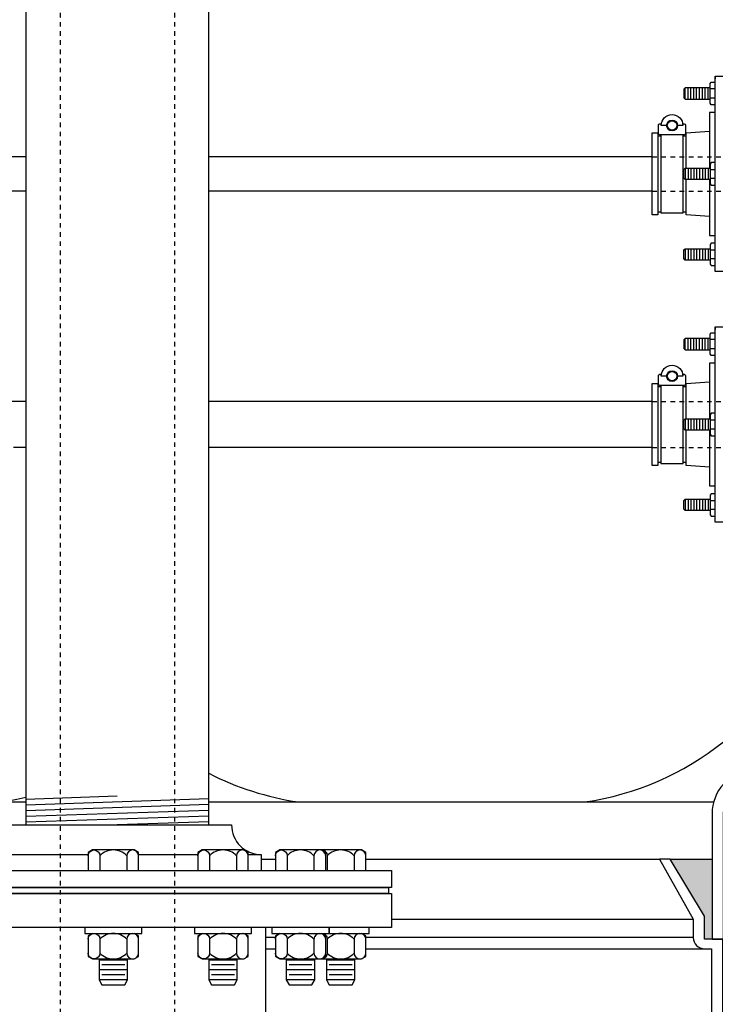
# Model space of a CAD drawing. Extents: x -169 to 6736, y -208 to 3022.
# Tile 499 of 656: x 5968 to 5983, y 355 to 376. Entities that reach past the tile are written whole.
import ezdxf

# ---------------------------------------------------------------- set-up
doc = ezdxf.new("R2010")
doc.units = 0
doc.header["$MEASUREMENT"] = 0
doc.header["$PDSIZE"] = 1
doc.linetypes.add('HIDDEN5', pattern=[0.05, 0.025, -0.025])
doc.layers.get('DEFPOINTS').update_dxf_attribs({"linetype": 'CONTINUOUS'})
for name, color, linetype in [('BOOT-CONDUIT', 1, 'CONTINUOUS'), ('CONDUIT', 2, 'CONTINUOUS'), ('DIM', 3, 'CONTINUOUS'), ('FRP-COLLAR', 1, 'CONTINUOUS'), ('FRP-SUMP', 2, 'CONTINUOUS'), ('GALV-4-PIPE', 4, 'CONTINUOUS'), ('SUB-PUMP', 4, 'CONTINUOUS'), ('TANK-BUNG-OPENING-4', 3, 'CONTINUOUS'), ('TANK-MANWAY', 5, 'CONTINUOUS'), ('TANK-MANWAY-BOLT', 7, 'CONTINUOUS')]:
    doc.layers.add(name, color=color, linetype=linetype)
doc.styles.add('SIMPLEX', font='simplex')
doc.dimstyles.new('DIM64', dxfattribs={"dimscale": 64, "dimtxt": 0.09375, "dimasz": 0.09375, "dimexe": 0.0625, "dimexo": 0.0625, "dimgap": 0.046875, "dimtad": 1, "dimdec": 4, "dimzin": 3, "dimdsep": 46, "dimlunit": 4, "dimtxsty": 'SIMPLEX', "dimcen": 0, "dimclrd": 256, "dimclre": 256, "dimclrt": 256, "dimadec": 0, "dimazin": 0, "dimtfac": 1, "dimtdec": 4, "dimtmove": 0, "dimatfit": 3, "dimfxl": 1, "dimfrac": 2, "dimtolj": 1, "dimtzin": 0, "dimarcsym": 0})

# ---------------------------------------------------------------- blocks, each defined once
blk = doc.blocks.new('*D71')
at = {"layer": 'DEFPOINTS', "color": 0, "transparency": 16777216}
for p in [(5827.154, 410.007), (6443.911, 410.007), (5827.154, 136.516)]:
    blk.add_point(p, dxfattribs=at)
at = {"layer": 'DIM', "lineweight": -2, "transparency": 16777216}
for p, q in [((5827.154, 406.007), (5827.154, 132.516)), ((6443.911, 406.007), (6443.911, 132.516)), ((6437.911, 136.516), (5833.154, 136.516))]:
    blk.add_line(p, q, dxfattribs=at)
at = {"layer": 'DIM', "transparency": 16777216}
for points in [[(5833.154, 137.516), (5833.154, 135.516), (5827.154, 136.516)], [(6437.911, 137.516), (6437.911, 135.516), (6443.911, 136.516)]]:
    blk.add_solid(points, dxfattribs=at)
at = {"layer": 'DIM', "transparency": 16777216, "insert": (6135.532, 144.087), "char_height": 6, "attachment_point": 5, "style": 'SIMPLEX'}
blk.add_mtext('\\A1;51\'-4 3/4" (F.V. TANK SLAB)', dxfattribs=at)

msp = doc.modelspace()

# ---------------------------------------------------------------- hatches: boundary and pattern name
at = {"layer": 'FRP-SUMP'}
msp.add_hatch(color=256, dxfattribs=at).paths.add_polyline_path([(5983.41848, 357.76592), (5982.50424, 357.76592), (5983.25424, 356.51592), (5983.25424, 356.01592), (5983.40424, 356.01592), (5983.41848, 356.01592)])

# ---------------------------------------------------------------- linework, layer by layer
at = {"layer": 'BOOT-CONDUIT', "color": 8}
for p, q in [((5982.83054, 374.4026), (5982.83054, 374.6501)), ((5982.89304, 374.4026), (5982.89304, 374.6501)), ((5982.95554, 374.4026), (5982.95554, 374.6501)), ((5983.01804, 374.4026), (5983.01804, 374.6501)), ((5983.08054, 374.4026), (5983.08054, 374.6501)), ((5983.14304, 374.4026), (5983.14304, 374.6501)), ((5983.20554, 374.4026), (5983.20554, 374.6501)), ((5983.26804, 374.4026), (5983.26804, 374.6501)), ((5983.33054, 374.4026), (5983.33054, 374.6501)), ((5982.83054, 372.88853), (5982.83054, 372.64103)), ((5982.89304, 372.88853), (5982.89304, 372.64103)), ((5982.95554, 372.88853), (5982.95554, 372.64103)), ((5983.01804, 372.88853), (5983.01804, 372.64103)), ((5983.08054, 372.88853), (5983.08054, 372.64103)), ((5983.14304, 372.88853), (5983.14304, 372.64103)), ((5983.20554, 372.88853), (5983.20554, 372.64103)), ((5983.26804, 372.88853), (5983.26804, 372.64103)), ((5983.33054, 372.88853), (5983.33054, 372.64103)), ((5982.83054, 371.12695), (5982.83054, 370.87945)), ((5982.89304, 371.12695), (5982.89304, 370.87945)), ((5982.95554, 371.12695), (5982.95554, 370.87945)), ((5983.01804, 371.12695), (5983.01804, 370.87945)), ((5983.08054, 371.12695), (5983.08054, 370.87945)), ((5983.14304, 371.12695), (5983.14304, 370.87945)), ((5983.20554, 371.12695), (5983.20554, 370.87945)), ((5983.26804, 371.12695), (5983.26804, 370.87945)), ((5983.33054, 371.12695), (5983.33054, 370.87945)), ((5982.83054, 368.91667), (5982.83054, 369.16417)), ((5982.89304, 368.91667), (5982.89304, 369.16417)), ((5982.95554, 368.91667), (5982.95554, 369.16417)), ((5983.01804, 368.91667), (5983.01804, 369.16417)), ((5983.08054, 368.91667), (5983.08054, 369.16417)), ((5983.14304, 368.91667), (5983.14304, 369.16417)), ((5983.20554, 368.91667), (5983.20554, 369.16417)), ((5983.26804, 368.91667), (5983.26804, 369.16417)), ((5983.33054, 368.91667), (5983.33054, 369.16417)), ((5982.83054, 367.40259), (5982.83054, 367.15509)), ((5982.89304, 367.40259), (5982.89304, 367.15509)), ((5982.95554, 367.40259), (5982.95554, 367.15509)), ((5983.01804, 367.40259), (5983.01804, 367.15509)), ((5983.08054, 367.40259), (5983.08054, 367.15509)), ((5983.14304, 367.40259), (5983.14304, 367.15509)), ((5983.20554, 367.40259), (5983.20554, 367.15509)), ((5983.26804, 367.40259), (5983.26804, 367.15509)), ((5983.33054, 367.40259), (5983.33054, 367.15509)), ((5982.83054, 365.64101), (5982.83054, 365.39351)), ((5982.89304, 365.64101), (5982.89304, 365.39351)), ((5982.95554, 365.64101), (5982.95554, 365.39351)), ((5983.01804, 365.64101), (5983.01804, 365.39351)), ((5983.08054, 365.64101), (5983.08054, 365.39351)), ((5983.14304, 365.64101), (5983.14304, 365.39351)), ((5983.20554, 365.64101), (5983.20554, 365.39351)), ((5983.26804, 365.64101), (5983.26804, 365.39351)), ((5983.33054, 365.64101), (5983.33054, 365.39351))]:
    msp.add_line(p, q, dxfattribs=at)
at = {"layer": 'BOOT-CONDUIT', "color": 7}
for p, q in [((5983.48553, 374.62585), (5983.3796, 374.62585)), ((5983.3796, 374.42686), (5983.48553, 374.42686)), ((5983.3796, 372.86427), (5983.48553, 372.86427)), ((5983.48553, 372.66528), (5983.3796, 372.66528)), ((5983.3796, 371.1027), (5983.48553, 371.1027)), ((5983.48553, 370.90371), (5983.3796, 370.90371)), ((5983.48553, 369.13991), (5983.3796, 369.13991)), ((5983.3796, 368.94092), (5983.48553, 368.94092)), ((5983.3796, 367.37834), (5983.48553, 367.37834)), ((5983.48553, 367.17935), (5983.3796, 367.17935)), ((5983.3796, 365.61676), (5983.48553, 365.61676)), ((5983.48553, 365.41777), (5983.3796, 365.41777))]:
    msp.add_line(p, q, dxfattribs=at)
at = {"layer": 'BOOT-CONDUIT', "linetype": 'Continuous'}
for p, q in [((5982.23238, 373.60009), (5982.29426, 373.60009)), ((5982.78926, 373.60009), (5982.85113, 373.60009)), ((5982.29426, 371.92947), (5982.23238, 371.92947)), ((5982.85113, 371.92947), (5982.78926, 371.92947)), ((5982.23238, 368.11415), (5982.29426, 368.11415)), ((5982.78926, 368.11415), (5982.85113, 368.11415)), ((5982.29426, 366.44353), (5982.23238, 366.44353)), ((5982.85113, 366.44353), (5982.78926, 366.44353))]:
    msp.add_line(p, q, dxfattribs=at)
at = {"layer": 'BOOT-CONDUIT'}
for points in [[(5983.48553, 374.90331), (5983.66848, 374.90331), (5983.66848, 370.62651), (5983.48553, 370.62651), (5983.48553, 374.90331), (5983.48553, 374.84787)], [(5983.48553, 369.41737), (5983.66848, 369.41737), (5983.66848, 365.14057), (5983.48553, 365.14057), (5983.48553, 369.41737), (5983.48553, 369.36193)]]:
    msp.add_lwpolyline(points, dxfattribs=at)
at = {"layer": 'BOOT-CONDUIT', "color": 7}
for points in [[(5983.3796, 374.6501), (5982.83054, 374.6501), (5982.7996, 374.61917), (5982.7996, 374.43354), (5982.80232, 374.43082), (5982.83054, 374.4026), (5983.3796, 374.4026)], [(5983.48553, 374.27886), (5983.39874, 374.27886), (5983.3796, 374.31202), (5983.3796, 374.74069), (5983.39874, 374.77385), (5983.48553, 374.77385)], [(5982.29426, 373.61593), (5982.29426, 371.91363), (5982.78926, 371.91363), (5982.78926, 373.61593)], [(5983.3796, 372.64103), (5982.83054, 372.64103), (5982.7996, 372.67197), (5982.7996, 372.85759), (5982.80232, 372.86031), (5982.83054, 372.88853), (5983.3796, 372.88853)], [(5983.48553, 373.01227), (5983.39874, 373.01227), (5983.3796, 372.97911), (5983.3796, 372.55044), (5983.39874, 372.51729), (5983.48553, 372.51729)], [(5983.48553, 371.25069), (5983.39874, 371.25069), (5983.3796, 371.21754), (5983.3796, 370.78887), (5983.39874, 370.75571), (5983.48553, 370.75571)], [(5983.3796, 370.87945), (5982.83054, 370.87945), (5982.7996, 370.91039), (5982.7996, 371.09601), (5982.80232, 371.09873), (5982.83054, 371.12695), (5983.3796, 371.12695)], [(5983.48553, 368.79292), (5983.39874, 368.79292), (5983.3796, 368.82608), (5983.3796, 369.25475), (5983.39874, 369.28791), (5983.48553, 369.28791)], [(5983.3796, 369.16417), (5982.83054, 369.16417), (5982.7996, 369.13323), (5982.7996, 368.94761), (5982.80232, 368.94489), (5982.83054, 368.91667), (5983.3796, 368.91667)], [(5982.29426, 368.12999), (5982.29426, 366.42769), (5982.78926, 366.42769), (5982.78926, 368.12999)], [(5983.48553, 367.52633), (5983.39874, 367.52633), (5983.3796, 367.49318), (5983.3796, 367.06451), (5983.39874, 367.03135), (5983.48553, 367.03135)], [(5983.3796, 367.15509), (5982.83054, 367.15509), (5982.7996, 367.18603), (5982.7996, 367.37165), (5982.80232, 367.37437), (5982.83054, 367.40259), (5983.3796, 367.40259)], [(5983.48553, 365.76476), (5983.39874, 365.76476), (5983.3796, 365.7316), (5983.3796, 365.30293), (5983.39874, 365.26977), (5983.48553, 365.26977)], [(5983.3796, 365.39351), (5982.83054, 365.39351), (5982.7996, 365.42445), (5982.7996, 365.61008), (5982.80232, 365.6128), (5982.83054, 365.64101), (5983.3796, 365.64101)]]:
    msp.add_lwpolyline(points, dxfattribs=at)
for points in [[(5982.42296, 373.82383), (5982.30416, 373.82383, -1), (5982.77936, 373.82383), (5982.66056, 373.82383)], [(5982.77377, 373.87508, 0.35187184), (5982.78827, 373.86343), (5982.80751, 373.86343, -0.41421356), (5982.83876, 373.8316), (5982.83876, 373.64718, -0.41421356), (5982.80693, 373.61593), (5982.27601, 373.61593, -0.41421341), (5982.24476, 373.64776), (5982.24476, 373.83218, -0.41421372), (5982.27659, 373.86343), (5982.29525, 373.86343, 0.35188198), (5982.30975, 373.87508)], [(5982.42296, 368.33789), (5982.30416, 368.33789, -1), (5982.77936, 368.33789), (5982.66056, 368.33789)], [(5982.77377, 368.38914, 0.35187184), (5982.78827, 368.37749), (5982.80751, 368.37749, -0.41421356), (5982.83876, 368.34566), (5982.83876, 368.16124, -0.41421356), (5982.80693, 368.12999), (5982.27601, 368.12999, -0.41421341), (5982.24476, 368.16182), (5982.24476, 368.34624, -0.41421372), (5982.27659, 368.37749), (5982.29525, 368.37749, 0.35188198), (5982.30975, 368.38914)]]:
    msp.add_lwpolyline(points, format="xyb", dxfattribs=at)
at = {"layer": 'BOOT-CONDUIT', "linetype": 'Continuous'}
for points in [[(5983.48553, 374.11056), (5983.36178, 374.11056), (5983.36178, 372.88853)], [(5982.85113, 372.88853), (5982.85113, 373.60009), (5982.85113, 373.66197), (5983.36178, 373.69767)], [(5983.36178, 371.83188), (5982.85113, 371.86759), (5982.85113, 372.64103)], [(5983.36178, 372.64103), (5983.36178, 371.419), (5983.48553, 371.419)], [(5983.48553, 368.62462), (5983.36178, 368.62462), (5983.36178, 367.40259)], [(5982.85113, 367.40259), (5982.85113, 368.11415), (5982.85113, 368.17603), (5983.36178, 368.21174)], [(5983.36178, 366.34595), (5982.85113, 366.38165), (5982.85113, 367.15509)], [(5983.36178, 367.15509), (5983.36178, 365.93306), (5983.48553, 365.93306)]]:
    msp.add_lwpolyline(points, dxfattribs=at)
for points in [[(5982.23238, 371.86759), (5982.10863, 371.86759), (5982.10863, 373.66197), (5982.23238, 373.66197), (5982.23238, 373.60009), (5982.23238, 371.92947)], [(5982.23238, 366.38165), (5982.10863, 366.38165), (5982.10863, 368.17603), (5982.23238, 368.17603), (5982.23238, 368.11415), (5982.23238, 366.44353)]]:
    msp.add_lwpolyline(points, close=True, dxfattribs=at)
at = {"layer": 'BOOT-CONDUIT', "color": 7}
for centre in [(5982.54176, 373.82383), (5982.54176, 368.33789)]:
    msp.add_circle(centre, 0.1188, dxfattribs=at)
at = {"layer": 'BOOT-CONDUIT', "color": 8}
for centre in [(5982.54176, 373.82383), (5982.54176, 368.33789)]:
    msp.add_circle(centre, 0.10296, dxfattribs=at)
at = {"layer": 'CONDUIT'}
for p, q in [((5968.40424, 373.13978), (5968.01216, 373.13978)), ((5982.10863, 373.13978), (5972.40424, 373.13978)), ((5968.40424, 372.38978), (5967.8468, 372.38978)), ((5982.10863, 372.38978), (5972.40424, 372.38978)), ((5968.40424, 367.77884), (5967.70003, 367.77884)), ((5982.10863, 367.77884), (5972.40424, 367.77884)), ((5968.40424, 366.77884), (5968.1346, 366.77884)), ((5982.10863, 366.77884), (5972.40424, 366.77884))]:
    msp.add_line(p, q, dxfattribs=at)
at = {"layer": 'CONDUIT', "color": 8, "linetype": 'HIDDEN5'}
for p, q in [((5982.10863, 373.13978), (5986.36412, 373.13978)), ((5982.10863, 372.38978), (5986.36412, 372.38978)), ((5982.10863, 367.77884), (5986.36412, 367.77884)), ((5982.10863, 366.77884), (5986.36412, 366.77884))]:
    msp.add_line(p, q, dxfattribs=at)
at = {"layer": 'FRP-COLLAR', "color": 7, "linetype": 'Continuous'}
for p, q in [((5973.55342, 357.76592), (5973.86464, 357.76592)), ((5975.84299, 357.76592), (5982.26769, 357.76592)), ((5976.40422, 356.45069), (5983.00422, 356.45069)), ((5973.86464, 356.05233), (5973.65422, 356.05233)), ((5983.00422, 356.05233), (5975.84299, 356.05233)), ((5973.65422, 355.80233), (5973.86464, 355.80233)), ((5975.84299, 355.80233), (5983.25422, 355.80233))]:
    msp.add_line(p, q, dxfattribs=at)
at = {"layer": 'FRP-COLLAR'}
msp.add_lwpolyline([(5983.65422, 351.51592), (5983.65422, 356.01592), (5983.40422, 356.01592), (5983.25422, 356.01592), (5983.25422, 356.51592), (5982.50422, 357.76592), (5982.26769, 357.76592), (5983.00422, 356.45069), (5983.00422, 356.05233, 0.41421356), (5983.25422, 355.80233), (5983.40422, 355.80233), (5983.40422, 351.51592)], format="xyb", close=True, dxfattribs=at)
at = {"layer": 'FRP-SUMP', "color": 7}
for p, q in [((5964.06553, 359.01592), (5968.40424, 359.01592)), ((5972.40424, 359.01592), (5983.45196, 359.01592))]:
    msp.add_line(p, q, dxfattribs=at)
at = {"layer": 'FRP-SUMP'}
msp.add_line((5982.50424, 357.76592), (5983.41848, 357.76592), dxfattribs=at)
msp.add_lwpolyline([(5983.66848, 356.01592), (5983.66848, 358.76592, -0.22167085), (5983.91848, 359.30211), (5983.91848, 377.72741, -0.22167085), (5983.66848, 378.2636), (5983.66848, 380.0136), (5983.41848, 380.0136), (5983.26848, 380.0136), (5983.26848, 380.5136), (5982.51848, 381.7636), (5982.28195, 381.7636), (5983.01848, 380.44837), (5983.01848, 380.05001, 0.41421356), (5983.26848, 379.80001), (5983.41848, 379.80001), (5983.41848, 378.2636, 0.18776323), (5983.66848, 377.62134), (5983.66848, 359.40818, 0.18776323), (5983.41848, 358.76592), (5983.41848, 356.01592), (5983.66848, 356.01592)], format="xyb", close=True, dxfattribs=at)
at = {"layer": 'FRP-SUMP', "color": 7}
for points in [[(5972.40424, 359.6446, 0.08149294), (5974.36696, 359.01592)], [(5967.86696, 359.01592, 0.02150268), (5968.40424, 359.11945, 0.02150268)]]:
    msp.add_lwpolyline(points, format="xyb", dxfattribs=at)
msp.add_arc((5979.70119, 365.31142), 6.36447, 278.442948, 308.561095, dxfattribs=at)
at = {"layer": 'GALV-4-PIPE', "color": 7}
for p, q in [((5970.40424, 359.14127), (5968.40424, 359.07391)), ((5972.40424, 359.08357), (5968.40424, 358.94884)), ((5972.40424, 358.9585), (5968.40424, 358.82377)), ((5972.40424, 358.83343), (5968.40424, 358.6987)), ((5972.40424, 358.70836), (5968.40424, 358.57362)), ((5972.40424, 358.58329), (5970.40424, 358.51592))]:
    msp.add_line(p, q, dxfattribs=at)
at = {"layer": 'GALV-4-PIPE'}
msp.add_lwpolyline([(5968.40424, 378.27996), (5968.40424, 358.51595), (5972.40424, 358.51595), (5972.40424, 379.79733)], dxfattribs=at)
at = {"layer": 'SUB-PUMP', "color": 1, "linetype": 'HIDDEN5'}
for p, q in [((5969.15424, 381.88816), (5969.15424, 260.51592)), ((5971.65424, 381.88816), (5971.65424, 260.51592))]:
    msp.add_line(p, q, dxfattribs=at)
at = {"layer": 'TANK-BUNG-OPENING-4', "linetype": 'Continuous'}
for p, q in [((5967.92909, 357.86672), (5969.76811, 357.86672)), ((5970.86811, 357.86672), (5972.1678, 357.86672)), ((5973.2678, 357.86672), (5973.55342, 357.86672)), ((5973.26782, 357.86672), (5973.55344, 357.86672))]:
    msp.add_line(p, q, dxfattribs=at)
msp.add_lwpolyline([(5967.59993, 357.96592, 0.25818944), (5967.90422, 358.51592), (5972.90422, 358.51592, 0.41421356), (5973.55342, 357.86672), (5973.55342, 357.51592)], format="xyb", dxfattribs=at)
at = {"layer": 'TANK-MANWAY', "linetype": 'Continuous'}
for points in [[(5948.40422, 357.14092), (5948.40422, 357.51592), (5976.40422, 357.51592), (5976.40422, 357.14092)], [(5948.46672, 357.01592), (5948.46672, 357.14092), (5976.34172, 357.14092), (5976.34172, 357.01592)], [(5948.40422, 356.26592), (5948.40422, 357.01592), (5976.40422, 357.01592), (5976.40422, 356.26592)]]:
    msp.add_lwpolyline(points, close=True, dxfattribs=at)
msp.add_lwpolyline([(5973.65422, 351.51592), (5973.65422, 356.26592)], dxfattribs=at)
at = {"layer": 'TANK-MANWAY-BOLT', "linetype": 'Continuous'}
for p, q in [((5970.63061, 355.55719), (5970.00561, 355.55719)), ((5970.56811, 355.44893), (5970.06811, 355.44893)), ((5973.0303, 355.55719), (5972.4053, 355.55719)), ((5972.9678, 355.44893), (5972.4678, 355.44893)), ((5974.72714, 355.55719), (5974.10214, 355.55719)), ((5974.66464, 355.44893), (5974.16464, 355.44893)), ((5975.60549, 355.55719), (5974.98049, 355.55719)), ((5975.54299, 355.44893), (5975.04299, 355.44893)), ((5970.63061, 355.34068), (5970.00561, 355.34068)), ((5970.56811, 355.23243), (5970.06811, 355.23243)), ((5973.0303, 355.34068), (5972.4053, 355.34068)), ((5972.9678, 355.23243), (5972.4678, 355.23243)), ((5974.72714, 355.34068), (5974.10214, 355.34068)), ((5974.66464, 355.23243), (5974.16464, 355.23243)), ((5975.60549, 355.34068), (5974.98049, 355.34068)), ((5975.54299, 355.23243), (5975.04299, 355.23243)), ((5970.63061, 355.12417), (5970.00561, 355.12417)), ((5973.0303, 355.12417), (5972.4053, 355.12417)), ((5974.72714, 355.12417), (5974.10214, 355.12417)), ((5975.60549, 355.12417), (5974.98049, 355.12417))]:
    msp.add_line(p, q, dxfattribs=at)
for points in [[(5969.76811, 357.91177), (5969.76811, 357.51592), (5970.86811, 357.51592), (5970.86811, 357.91177), (5970.77431, 357.96592), (5969.8619, 357.96592)], [(5972.1678, 357.91177), (5972.1678, 357.51592), (5973.2678, 357.51592), (5973.2678, 357.91177), (5973.17401, 357.96592), (5972.2616, 357.96592)], [(5973.86464, 357.91177), (5973.86464, 357.51592), (5974.96464, 357.51592), (5974.96464, 357.91177), (5974.87085, 357.96592), (5973.95844, 357.96592)], [(5969.69311, 356.26592), (5969.69311, 356.14092), (5970.94311, 356.14092), (5970.94311, 356.26592)], [(5972.0928, 356.26592), (5972.0928, 356.14092), (5973.3428, 356.14092), (5973.3428, 356.26592)], [(5973.78964, 356.26592), (5973.78964, 356.14092), (5975.03964, 356.14092), (5975.03964, 356.26592)], [(5975.03964, 356.26592), (5975.03964, 356.14092), (5975.91799, 356.14092), (5975.91799, 356.26592)]]:
    msp.add_lwpolyline(points, close=True, dxfattribs=at)
for points in [[(5969.76811, 357.83779, -1), (5970.02436, 357.83779), (5970.02436, 357.51592)], [(5970.86811, 357.83779, 1), (5970.61186, 357.83779), (5970.61186, 357.51592)], [(5972.1678, 357.83779, -1), (5972.42405, 357.83779), (5972.42405, 357.51592)], [(5973.2678, 357.83779, 1), (5973.01155, 357.83779), (5973.01155, 357.51592)], [(5973.86464, 357.83779, -1), (5974.12089, 357.83779), (5974.12089, 357.51592)], [(5974.96464, 357.83779, 1), (5974.70839, 357.83779), (5974.70839, 357.51592)], [(5974.87085, 357.96592, -0.41482767), (5974.99924, 357.83779), (5974.99924, 357.51592)], [(5975.84299, 357.83779, 1), (5975.58674, 357.83779), (5975.58674, 357.51592)], [(5969.76811, 356.01279, -1), (5970.02436, 356.01279), (5970.02436, 355.70905, -1), (5969.76811, 355.70905)], [(5970.86811, 356.01279, 1), (5970.61186, 356.01279), (5970.61186, 355.70905, 1), (5970.86811, 355.70905)], [(5972.1678, 356.01279, -1), (5972.42405, 356.01279), (5972.42405, 355.70905, -1), (5972.1678, 355.70905)], [(5973.2678, 356.01279, 1), (5973.01155, 356.01279), (5973.01155, 355.70905, 1), (5973.2678, 355.70905)], [(5973.86464, 356.01279, -1), (5974.12089, 356.01279), (5974.12089, 355.70905, -1), (5973.86464, 355.70905)], [(5974.96464, 356.01279, 1), (5974.70839, 356.01279), (5974.70839, 355.70905, 1), (5974.96464, 355.70905)], [(5974.87085, 356.14092, -0.41482858), (5974.99924, 356.01279), (5974.99924, 355.70905, -0.41482819), (5974.87085, 355.58092, -0.41482819)], [(5975.84299, 356.01279, 1), (5975.58674, 356.01279), (5975.58674, 355.70905, 1), (5975.84299, 355.70905)]]:
    msp.add_lwpolyline(points, format="xyb", dxfattribs=at)
for points in [[(5974.96464, 357.51592), (5975.84299, 357.51592), (5975.84299, 357.91177), (5975.7492, 357.96592), (5974.83679, 357.96592)], [(5969.8619, 356.14092), (5969.76811, 356.08677), (5969.76811, 355.63507), (5969.8619, 355.58092), (5970.77431, 355.58092), (5970.86811, 355.63507), (5970.86811, 356.08677), (5970.77431, 356.14092)], [(5972.2616, 356.14092), (5972.1678, 356.08677), (5972.1678, 355.63507), (5972.2616, 355.58092), (5973.17401, 355.58092), (5973.2678, 355.63507), (5973.2678, 356.08677), (5973.17401, 356.14092)], [(5973.95844, 356.14092), (5973.86464, 356.08677), (5973.86464, 355.63507), (5973.95844, 355.58092), (5974.87085, 355.58092), (5974.96464, 355.63507), (5974.96464, 356.08677), (5974.87085, 356.14092)], [(5974.83679, 355.58092), (5975.7492, 355.58092), (5975.84299, 355.63507), (5975.84299, 356.08677), (5975.7492, 356.14092)], [(5970.00561, 355.58092), (5970.00561, 355.12417), (5970.06811, 355.01592), (5970.56811, 355.01592), (5970.63061, 355.12417), (5970.63061, 355.58092)], [(5972.4053, 355.58092), (5972.4053, 355.12417), (5972.4678, 355.01592), (5972.9678, 355.01592), (5973.0303, 355.12417), (5973.0303, 355.58092)], [(5974.10214, 355.58092), (5974.10214, 355.12417), (5974.16464, 355.01592), (5974.66464, 355.01592), (5974.72714, 355.12417), (5974.72714, 355.58092)], [(5974.98049, 355.58092), (5974.98049, 355.12417), (5975.04299, 355.01592), (5975.54299, 355.01592), (5975.60549, 355.12417), (5975.60549, 355.58092)]]:
    msp.add_lwpolyline(points, dxfattribs=at)
for centre, start, end in [((5970.31811, 357.56512), 42.869123, 137.13088), ((5972.7178, 357.56512), 42.869123, 137.13088), ((5974.41464, 357.56512), 42.869123, 137.13088), ((5975.29299, 357.56512), 42.869123, 137.13088), ((5970.31811, 355.74012), 42.869123, 137.13088), ((5972.7178, 355.74012), 42.869123, 137.13088), ((5974.41464, 355.74012), 42.869123, 137.13088), ((5975.29299, 355.74012), 42.869123, 137.13088), ((5970.31811, 355.98172), 222.86912, 317.13088), ((5972.7178, 355.98172), 222.86912, 317.13088), ((5974.41464, 355.98172), 222.86912, 317.13088), ((5975.29299, 355.98172), 222.86912, 317.13088)]:
    msp.add_arc(centre, 0.4008, start, end, dxfattribs=at)

# ---------------------------------------------------------------- dimensions: what is measured, and where the dimension line sits
at = {"layer": 'DIM'}
dim = msp.add_linear_dim(base=(5827.15422, 136.51592), p1=(6443.9106, 410.00736), p2=(5827.15422, 410.00736), angle=180, text='<> (F.V. TANK SLAB)', dimstyle='DIM64', dxfattribs=at)
dim.commit()
dim.dimension.update_dxf_attribs({"geometry": '*D71', "text_midpoint": (6135.53241, 144.08735)})

doc.saveas('drawing.dxf')
